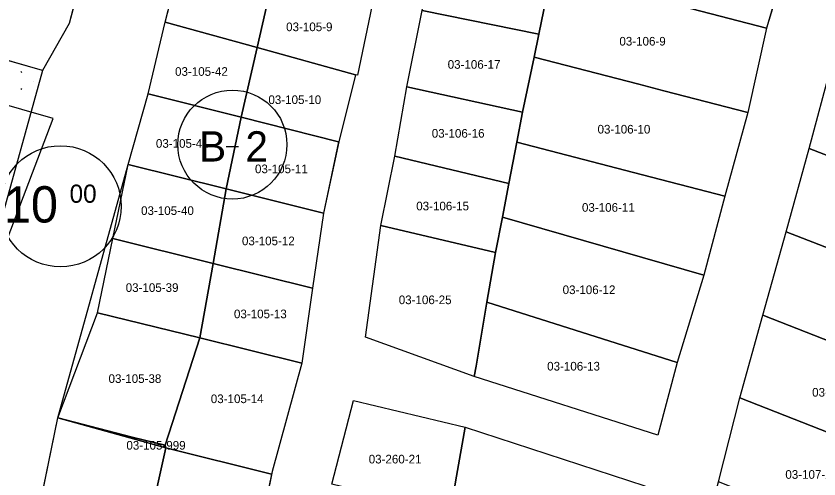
# Model space of a CAD drawing. Extents: x 413946 to 415528, y 4453939 to 4454944.
# Drawn here: x 414581.6 to 414674.3, y 4454371.3 to 4454424.8 of the extents above; entities that cross this region are included whole.
import ezdxf

# ---------------------------------------------------------------- set-up
doc = ezdxf.new("R2010")
doc.units = 0
for name, color, linetype in [('0_KADASTRO', 7, 'Continuous'), ('Level 27', 7, 'Continuous'), ('Level 28', 7, 'Continuous'), ('Level 29', 7, 'Continuous'), ('Level 41', 7, 'Continuous'), ('Level 54', 7, 'Continuous'), ('SEMBOL', 7, 'Continuous'), ('SNR_FONKSIYON', 7, 'Continuous')]:
    doc.layers.add(name, color=color, linetype=linetype)

msp = doc.modelspace()

# ---------------------------------------------------------------- linework, layer by layer
at = {"layer": '0_KADASTRO'}
for points in [[(414541.122, 4454431.072), (414541.277, 4454448.731), (414553.001, 4454509.688), (414606.791, 4454497.304), (414587.724, 4454423.99), (414584.63, 4454418.56)], [(414643.453, 4454429.902), (414643.706, 4454431.12), (414643.78, 4454431.509), (414645.341, 4454438.96), (414671.096, 4454433.051), (414668.275, 4454423.456)], [(414598.806, 4454424.135), (414601.307, 4454433.833), (414611.683, 4454431.125), (414611.275, 4454429.349), (414609.42, 4454421.195)], [(414628.479, 4454425.472), (414630.201, 4454434.33), (414643.78, 4454431.509), (414643.706, 4454431.12), (414643.453, 4454429.902), (414641.969, 4454422.753)], [(414641.419, 4454420.11), (414641.969, 4454422.753), (414643.453, 4454429.902), (414668.275, 4454423.456), (414666.098, 4454413.693), (414656.419, 4454416.215), (414653.516, 4454416.965)], [(414609.42, 4454421.195), (414611.275, 4454429.349), (414622.864, 4454426.908), (414621.032, 4454418.024), (414620.802, 4454418.066)], [(414626.728, 4454416.655), (414628.479, 4454425.472), (414641.969, 4454422.753), (414641.419, 4454420.11), (414640.096, 4454413.756)], [(414596.83, 4454415.862), (414598.806, 4454424.135), (414609.42, 4454421.195), (414607.576, 4454413.151)], [(414607.576, 4454413.151), (414609.42, 4454421.195), (414620.802, 4454418.066), (414618.881, 4454410.313), (414618.831, 4454410.324)], [(414639.428, 4454410.277), (414640.096, 4454413.756), (414641.419, 4454420.11), (414653.516, 4454416.965), (414656.419, 4454416.215), (414666.098, 4454413.693), (414663.474, 4454404.016), (414652.904, 4454406.773)], [(414673.193, 4454409.521), (414675.77, 4454419.179), (414695.653, 4454411.528), (414697.25, 4454410.92), (414693.67, 4454401.6), (414692.787, 4454401.942)], [(414594.535, 4454407.683), (414596.83, 4454415.862), (414607.576, 4454413.151), (414605.87, 4454404.865)], [(414625.355, 4454408.664), (414626.728, 4454416.655), (414640.096, 4454413.756), (414639.428, 4454410.277), (414638.511, 4454405.497)], [(414605.87, 4454404.865), (414607.576, 4454413.151), (414618.831, 4454410.324), (414617.106, 4454402.058)], [(414637.76, 4454401.592), (414638.511, 4454405.497), (414639.428, 4454410.277), (414652.904, 4454406.773), (414663.474, 4454404.016), (414661.034, 4454394.882)], [(414670.529, 4454399.92), (414673.193, 4454409.521), (414692.787, 4454401.942), (414690.109, 4454392.302)], [(414623.722, 4454400.656), (414625.355, 4454408.664), (414638.511, 4454405.497), (414637.76, 4454401.592), (414636.968, 4454397.508)], [(414592.772, 4454399.126), (414594.535, 4454407.683), (414605.87, 4454404.865), (414604.346, 4454396.251)], [(414604.346, 4454396.251), (414605.87, 4454404.865), (414617.106, 4454402.058), (414615.841, 4454393.395)], [(414635.986, 4454391.791), (414636.968, 4454397.508), (414637.76, 4454401.592), (414661.034, 4454394.882), (414657.941, 4454384.796)], [(414621.963, 4454387.75), (414623.722, 4454400.656), (414636.968, 4454397.508), (414635.986, 4454391.791), (414634.752, 4454384.39), (414634.511, 4454383.205)], [(414591, 4454390.56), (414592.772, 4454399.126), (414604.346, 4454396.251), (414602.8, 4454387.65)], [(414667.853, 4454390.272), (414670.529, 4454399.92), (414690.109, 4454392.302), (414686.801, 4454382.827)], [(414602.8, 4454387.65), (414604.346, 4454396.251), (414615.841, 4454393.395), (414614.59, 4454384.74)], [(414634.511, 4454383.205), (414634.752, 4454384.39), (414635.986, 4454391.791), (414657.941, 4454384.796), (414655.735, 4454376.393)], [(414586.42, 4454378.4), (414591, 4454390.56), (414602.8, 4454387.65), (414598.79, 4454375.25), (414594.98, 4454376.19)], [(414665.203, 4454380.717), (414667.853, 4454390.272), (414686.801, 4454382.827), (414683.829, 4454373.398)], [(414598.79, 4454375.25), (414602.8, 4454387.65), (414614.59, 4454384.74), (414611.17, 4454372.2), (414611.09, 4454371.9), (414598.9, 4454374.94)], [(414662.735, 4454371.007), (414665.203, 4454380.717), (414683.829, 4454373.398), (414680.37, 4454364.048)], [(414618.06, 4454370.73), (414620.58, 4454380.41), (414633.47, 4454377.34), (414632.48, 4454371.65), (414632.05, 4454369.19), (414631.26, 4454367.54)], [(414584.14, 4454367.33), (414586.42, 4454378.4), (414598.9, 4454374.94), (414596.46, 4454364.03)], [(414586.42, 4454378.4), (414594.98, 4454376.19), (414598.79, 4454375.25), (414598.9, 4454374.94)], [(414632.05, 4454369.19), (414632.48, 4454371.65), (414633.47, 4454377.34), (414654.2, 4454370.56), (414651.7, 4454361.08), (414649.94, 4454359.68), (414645.06, 4454360.5)], [(414596.46, 4454364.03), (414598.9, 4454374.94), (414611.09, 4454371.9), (414608.83, 4454360.81)]]:
    msp.add_lwpolyline(points, close=True, dxfattribs=at)
msp.add_lwpolyline([(414565.719, 4454394.316), (414566.087, 4454395.173), (414579.602, 4454396.599), (414585.855, 4454413.008), (414545.488, 4454424.608)], dxfattribs=at)
at = {"layer": 'Level 27'}
for p, q in [((414671.13, 4454433.042), (414668.275, 4454423.456)), ((414622.864, 4454426.908), (414621.032, 4454418.024)), ((414626.728, 4454416.655), (414628.479, 4454425.472)), ((414668.275, 4454423.456), (414666.098, 4454413.693)), ((414673.193, 4454409.521), (414675.77, 4454419.179)), ((414620.802, 4454418.066), (414618.881, 4454410.313)), ((414621.032, 4454418.024), (414620.802, 4454418.066)), ((414625.355, 4454408.664), (414626.728, 4454416.655)), ((414666.098, 4454413.693), (414663.474, 4454404.016)), ((414618.881, 4454410.313), (414617.106, 4454402.058)), ((414670.529, 4454399.92), (414673.193, 4454409.521)), ((414623.722, 4454400.656), (414625.355, 4454408.664)), ((414663.474, 4454404.016), (414661.034, 4454394.882)), ((414617.106, 4454402.058), (414615.841, 4454393.395)), ((414621.963, 4454387.75), (414623.722, 4454400.656)), ((414667.853, 4454390.272), (414670.529, 4454399.92)), ((414661.034, 4454394.882), (414657.941, 4454384.796)), ((414615.841, 4454393.395), (414614.59, 4454384.74)), ((414665.203, 4454380.717), (414667.853, 4454390.272)), ((414614.59, 4454384.74), (414611.17, 4454372.2)), ((414657.941, 4454384.796), (414655.735, 4454376.393)), ((414655.735, 4454376.393), (414634.511, 4454383.205)), ((414662.735, 4454371.007), (414665.203, 4454380.717)), ((414618.06, 4454370.73), (414620.58, 4454380.41)), ((414620.58, 4454380.41), (414633.47, 4454377.34)), ((414633.47, 4454377.34), (414654.2, 4454370.56)), ((414611.17, 4454372.2), (414608.83, 4454360.81))]:
    msp.add_line(p, q, dxfattribs=at)
at = {"layer": 'Level 28'}
for p, q in [((414606.791, 4454497.304), (414587.724, 4454423.99)), ((414598.806, 4454424.135), (414601.307, 4454433.833)), ((414596.83, 4454415.862), (414598.806, 4454424.135)), ((414587.724, 4454423.99), (414584.63, 4454418.56)), ((414594.535, 4454407.683), (414596.83, 4454415.862)), ((414586.42, 4454378.4), (414594.535, 4454407.683)), ((414584.14, 4454367.33), (414586.42, 4454378.4))]:
    msp.add_line(p, q, dxfattribs=at)
at = {"layer": 'Level 29'}
for p, q in [((414584.63, 4454418.56), (414577.71, 4454393.588)), ((414634.511, 4454383.205), (414621.963, 4454387.75))]:
    msp.add_line(p, q, dxfattribs=at)
at = {"layer": 'Level 41'}
for p, q in [((414582.242, 4454418.286), (414582.178, 4454418.448)), ((414582.242, 4454418.286), (414582.178, 4454418.448)), ((414583.6, 4454417.323), (414583.608, 4454417.321)), ((414583.6, 4454417.323), (414583.608, 4454417.321)), ((414582.125, 4454416.484), (414582.252, 4454416.385)), ((414582.125, 4454416.484), (414582.252, 4454416.385))]:
    msp.add_line(p, q, dxfattribs=at)
at = {"layer": 'Level 54'}
msp.add_lwpolyline([(414606.791, 4454497.304), (414587.724, 4454423.99), (414584.63, 4454418.56), (414541.122, 4454431.072), (414541.277, 4454448.731), (414552.145, 4454505.239), (414553.001, 4454509.688), (414557.381, 4454508.68)], close=True, dxfattribs=at)
for points in [[(414676.675, 4454452.271), (414673.93, 4454442.651), (414671.13, 4454433.042), (414668.275, 4454423.456), (414666.098, 4454413.693), (414663.474, 4454404.016), (414661.034, 4454394.882), (414657.941, 4454384.796), (414655.735, 4454376.393), (414634.511, 4454383.205), (414621.963, 4454387.75), (414623.722, 4454400.656), (414625.355, 4454408.664), (414626.728, 4454416.655), (414628.479, 4454425.472), (414630.201, 4454434.33), (414631.941, 4454443.048), (414633.772, 4454451.854), (414635.484, 4454460.692), (414637.314, 4454469.439), (414639.077, 4454478.357), (414641.238, 4454488.12), (414655.107, 4454485.237), (414683.904, 4454478.951)], [(414622.864, 4454426.908), (414621.032, 4454418.024), (414620.802, 4454418.066), (414618.881, 4454410.313), (414617.106, 4454402.058), (414615.841, 4454393.395), (414614.59, 4454384.74), (414611.17, 4454372.2), (414608.83, 4454360.81), (414606.95, 4454351.29), (414604.31, 4454341.73), (414600.56, 4454328.03), (414596.59, 4454313.49), (414574.965, 4454320.047), (414582.23, 4454358.24), (414584.14, 4454367.33), (414586.42, 4454378.4), (414594.535, 4454407.683), (414596.83, 4454415.862), (414598.806, 4454424.135), (414601.307, 4454433.833)], [(414676.66, 4454354.761), (414660.118, 4454361.348), (414662.735, 4454371.007), (414665.203, 4454380.717), (414667.853, 4454390.272), (414670.529, 4454399.92), (414673.193, 4454409.521), (414675.77, 4454419.179)], [(414618.06, 4454370.73), (414620.58, 4454380.41), (414633.47, 4454377.34), (414654.2, 4454370.56)]]:
    msp.add_lwpolyline(points, dxfattribs=at)
at = {"layer": 'SEMBOL'}
msp.add_line((414605.874, 4454409.78), (414607.274, 4454409.78), dxfattribs=at)
for centre, radius in [((414606.574, 4454409.988), 6.3), ((414586.719, 4454402.857), 7)]:
    msp.add_circle(centre, radius, dxfattribs=at)
at = {"layer": 'SNR_FONKSIYON'}
msp.add_line((414584.63, 4454418.56), (414541.122, 4454431.072), dxfattribs=at)

# ---------------------------------------------------------------- texts
at = {"layer": '0_KADASTRO'}
for s, p in [('03-105-9', (414612.782, 4454423.098)), ('03-106-9', (414651.279, 4454421.434)), ('03-106-17', (414631.445, 4454418.756)), ('03-105-42', (414599.951, 4454417.937)), ('03-105-10', (414610.736, 4454414.678)), ('03-106-10', (414648.759, 4454411.266)), ('03-106-16', (414629.606, 4454410.791)), ('03-105-41', (414597.74, 4454409.622)), ('03-105-11', (414609.184, 4454406.682)), ('03-105-40', (414596.026, 4454401.858)), ('03-106-15', (414627.813, 4454402.387)), ('03-106-11', (414646.957, 4454402.227)), ('03-105-12', (414607.68, 4454398.356)), ('03-105-39', (414594.252, 4454392.96)), ('03-106-12', (414644.723, 4454392.71)), ('03-106-25', (414625.794, 4454391.546)), ('03-105-13', (414606.755, 4454389.918)), ('03-106-13', (414642.935, 4454383.875)), ('03-105-38', (414592.269, 4454382.44)), ('03-107-23', (414673.546, 4454380.858)), ('03-105-14', (414604.082, 4454380.11)), ('03-105-999', (414594.331, 4454374.732)), ('03-260-21', (414622.322, 4454373.137)), ('03-107-24', (414670.451, 4454371.363))]:
    msp.add_text(s, height=1, dxfattribs=at).set_placement(p)
at = {"layer": 'SEMBOL'}
for s, height, p in [('B', 3.5, (414602.73, 4454408.03)), ('2', 3.5, (414608.082, 4454408.03)), ('10', 4.2, (414580.18, 4454400.981)), ('00', 2.1, (414587.769, 4454403.264))]:
    msp.add_text(s, height=height, dxfattribs=at).set_placement(p)

doc.saveas('drawing.dxf')
